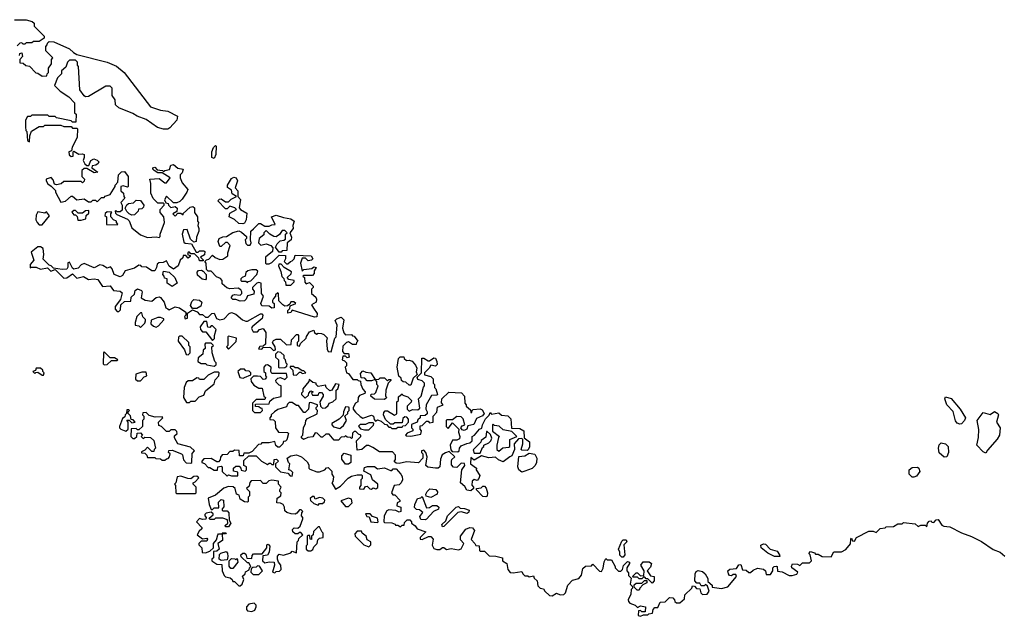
# Model space of a CAD drawing. Extents: x 2494118 to 2687960, y 757339 to 915227.
# Tile 290 of 364: x 2633200 to 2640012, y 837990 to 842120. Entities that reach past the tile are written whole.
import ezdxf

# ---------------------------------------------------------------- set-up
doc = ezdxf.new("R2010")
doc.units = 0

msp = doc.modelspace()

# ---------------------------------------------------------------- linework, layer by layer
at = {"layer": '0CON20XD'}
for points in [[(2633165, 842120), (2633245, 842120), (2633287, 842107), (2633300, 842095), (2633300, 842075), (2633370, 842005), (2633368.3, 841991.7), (2633335, 841970), (2633295, 841970), (2633285, 841960), (2633245, 841960), (2633235, 841950), (2633225, 841950), (2633215, 841960), (2633201.7, 841958.3), (2633181.7, 841938.3)], [(2633198.3, 841871.7), (2633200, 841885), (2633215, 841890), (2633220, 841865), (2633200, 841845), (2633201.7, 841821.7), (2633225, 841820), (2633241.7, 841801.7), (2633268.3, 841798.3), (2633311.7, 841751.7), (2633325, 841750), (2633355, 841730), (2633388.3, 841731.7), (2633390, 841745), (2633400, 841755), (2633400, 841785), (2633420, 841815), (2633420, 841845), (2633430, 841855), (2633380, 841905), (2633380, 841935), (2633390, 841945), (2633391.7, 841958.3), (2633405, 841970), (2633437, 841967), (2633545, 841917.5), (2633571.7, 841891.7), (2633595, 841880), (2633805, 841826.2), (2633868.8, 841798.8), (2633922.5, 841755), (2634105, 841517.5), (2634173.9, 841493.9), (2634225, 841487.5), (2634291.7, 841451.7), (2634287.5, 841425), (2634239.3, 841370.7), (2634225, 841362.5), (2634195, 841362.5), (2634153, 841373), (2634075, 841430), (2634013, 841453)], [(2634013, 841453), (2633981.7, 841471.7), (2633885, 841510), (2633861.7, 841531.7), (2633860, 841565), (2633840, 841595), (2633840, 841645), (2633825, 841660), (2633795, 841660), (2633675, 841587.5), (2633655, 841586.7), (2633645, 841592.5), (2633616.7, 841635), (2633607.5, 841795), (2633600, 841805), (2633600, 841825), (2633585, 841840), (2633545, 841840), (2633530, 841825), (2633518.3, 841791.7), (2633490, 841765), (2633490, 841745), (2633461.7, 841718.3), (2633440, 841665), (2633480, 841625), (2633540, 841585), (2633580, 841545), (2633580, 841475), (2633590, 841465), (2633588.3, 841411.7), (2633565, 841410), (2633555, 841420), (2633455, 841440), (2633445, 841450), (2633405, 841450), (2633395, 841460), (2633285, 841460), (2633275, 841450), (2633255, 841450), (2633240, 841425), (2633240, 841375), (2633243, 841353), (2633250, 841345), (2633253, 841283), (2633267.5, 841275), (2633270, 841315), (2633281.7, 841348.3), (2633335, 841380), (2633365, 841380), (2633375, 841390), (2633485, 841390), (2633505, 841380), (2633555, 841380), (2633565, 841370), (2633595, 841370), (2633600, 841365), (2633597.5, 841305), (2633563, 841237), (2633558.3, 841211.7), (2633540, 841205), (2633542.5, 841185), (2633555, 841172.5), (2633570, 841175), (2633570, 841205), (2633575, 841210), (2633608.3, 841188.3), (2633635, 841192.5), (2633645, 841187.5), (2633647, 841167), (2633640, 841145), (2633651.7, 841121.7), (2633665, 841110), (2633678.3, 841111.7), (2633692.5, 841145), (2633713, 841157), (2633737, 841147), (2633747, 841137), (2633742.5, 841125), (2633727, 841113), (2633701.7, 841108.3), (2633700, 841095), (2633740, 841065), (2633715, 841060), (2633665, 841090), (2633645, 841090), (2633630, 841075), (2633630, 841035), (2633647.5, 841015), (2633647, 841003), (2633635, 840990), (2633625, 841000), (2633505, 841000), (2633487, 840983), (2633455, 840977.5), (2633441.7, 840981.7), (2633431.7, 841011.7), (2633418.3, 841028.3), (2633383, 841017), (2633382.5, 841005), (2633393.6, 840983.6), (2633418.3, 840968.3), (2633447, 840937), (2633447.5, 840925), (2633485, 840857.5), (2633517, 840863), (2633555, 840897.5), (2633565, 840897.5), (2633595, 840873.3), (2633645, 840880), (2633675, 840860), (2633695, 840860), (2633705, 840870), (2633725, 840870), (2633735, 840860), (2633765, 840890), (2633785, 840890), (2633791.7, 840898.3), (2633825, 840910), (2633860, 840965), (2633860, 840975), (2633880, 840995), (2633882.5, 841045), (2633905, 841067.5), (2633925, 841070), (2633950, 841035), (2633950, 840965), (2633945, 840960), (2633915, 840970), (2633900, 840965), (2633900, 840935), (2633918.3, 840918.3), (2633920, 840895), (2633927.5, 840885), (2633900, 840855), (2633910, 840835), (2633908.3, 840801.7), (2633895, 840790), (2633875, 840790), (2633865, 840800), (2633860, 840795), (2633861.7, 840781.7), (2633871.7, 840771.7), (2633945, 840740), (2633956.7, 840726.7), (2633975, 840680), (2634035, 840630), (2634085, 840612.5), (2634145, 840617.5), (2634165, 840613.3), (2634171.7, 840618.3), (2634172.5, 840635), (2634202.5, 840715), (2634197.5, 840755), (2634172.5, 840785), (2634173, 840807), (2634200, 840835), (2634200, 840845), (2634195, 840850), (2634155, 840850), (2634123, 840883), (2634108.3, 840918.3), (2634107.5, 840985), (2634100, 841015), (2634165, 841020), (2634205, 840990), (2634215, 840990), (2634240, 841025), (2634185, 841060), (2634155, 841060), (2634130, 841075), (2634120, 841085), (2634120, 841095), (2634135, 841100), (2634151.7, 841081.7), (2634187, 841077), (2634195, 841070), (2634203, 841077), (2634236.7, 841083.3), (2634245, 841112.5), (2634265, 841118), (2634295, 841092.5), (2634330, 841085), (2634325, 841060), (2634310, 841045), (2634310, 841025), (2634325, 840990), (2634362.5, 840945), (2634357.5, 840925), (2634325, 840877.5), (2634308.3, 840861.7), (2634287, 840853), (2634263, 840853), (2634215, 840897.5), (2634202.5, 840872.5), (2634211.7, 840851.7), (2634228.3, 840848.3), (2634230, 840835), (2634245, 840820), (2634275, 840827.5), (2634290, 840815), (2634288.3, 840791.7), (2634260, 840775), (2634275, 840760), (2634295, 840780), (2634315, 840780), (2634330, 840770), (2634331.7, 840778.3), (2634378.3, 840821.7), (2634397.5, 840827.5), (2634408.3, 840818.3), (2634410, 840785), (2634430, 840755), (2634430, 840725), (2634437.5, 840715), (2634432.5, 840695), (2634440, 840675), (2634440, 840655), (2634422.5, 840615), (2634420, 840585), (2634405, 840580), (2634381.7, 840601.7), (2634358.3, 840668.3), (2634333.6, 840666.4), (2634323.3, 840635), (2634335, 840580), (2634345, 840572.5), (2634388.3, 840568.3), (2634421.7, 840511.7), (2634435, 840510), (2634445, 840520), (2634475, 840520), (2634480, 840515), (2634478.3, 840491.7), (2634450, 840475), (2634468.3, 840458.3), (2634468.3, 840451.7), (2634445, 840450), (2634438.3, 840468.3), (2634408.3, 840498.3), (2634385, 840500), (2634375, 840510), (2634365, 840510), (2634360, 840495), (2634378.3, 840488.3), (2634378.3, 840481.7), (2634365, 840470), (2634348.3, 840488.3), (2634331.7, 840488.3), (2634328.3, 840471.7), (2634310, 840455), (2634297.5, 840415), (2634265, 840392.5), (2634233.6, 840413.6), (2634215, 840450), (2634191.7, 840438.3), (2634163, 840437), (2634151.7, 840428.3), (2634147.5, 840405), (2634135, 840382.5), (2634115, 840382.5), (2634077, 840407), (2634045, 840410), (2634038.3, 840418.3), (2634025, 840420), (2633995, 840400), (2633929.5, 840380.5), (2633910.3, 840349.7), (2633895, 840340.8), (2633853.3, 840355), (2633840, 840395), (2633828.3, 840408.3), (2633805, 840400), (2633775, 840417.5), (2633755, 840422.5), (2633715, 840403.3), (2633645, 840433.3), (2633625, 840423.3), (2633605, 840400), (2633575, 840393.3), (2633565, 840400), (2633545, 840442.5), (2633533.3, 840436.7), (2633533, 840407), (2633525, 840393.3), (2633495, 840390), (2633435, 840400), (2633417, 840417), (2633405, 840420), (2633361.7, 840461.7), (2633367.5, 840495), (2633362.5, 840535), (2633345, 840547.5), (2633325, 840547.5), (2633278.3, 840511.7), (2633297.5, 840455), (2633272.5, 840425), (2633271.7, 840401.7), (2633282.5, 840407.5), (2633315, 840407.5), (2633345, 840392.5), (2633391.7, 840401.7), (2633415, 840380), (2633445, 840390), (2633505, 840330), (2633525, 840332.5), (2633565, 840360), (2633595, 840330), (2633641.2, 840341.2), (2633675, 840322), (2633715, 840326.7), (2633741.3, 840321.3), (2633773.9, 840273.9), (2633825, 840277.5), (2633850, 840245), (2633895, 840241.2), (2633908.3, 840228.3), (2633897, 840183), (2633860, 840135), (2633860, 840115), (2633875, 840100), (2633885, 840100), (2633898.3, 840111.7), (2633900, 840145), (2633925, 840170), (2633968.3, 840171.7), (2633971.7, 840198.3), (2633995, 840220), (2634000, 840245), (2634015, 840256), (2634042.5, 840245), (2634046.7, 840235), (2634040, 840195), (2634068.3, 840178.3), (2634115, 840172.5), (2634145, 840197.5), (2634165, 840202.5), (2634175, 840197.5), (2634200, 840165), (2634210, 840125), (2634225, 840117.5), (2634235, 840112.5), (2634275, 840133.3), (2634306.1, 840126.1), (2634350, 840095), (2634350, 840075), (2634340, 840065), (2634345, 840050), (2634360, 840055), (2634361.7, 840088.3), (2634395, 840112.5), (2634428.3, 840098.3), (2634445, 840080), (2634465, 840080), (2634485, 840060), (2634505, 840060), (2634530, 840085), (2634545, 840087.5), (2634560.7, 840050.7), (2634585, 840042.5), (2634615, 840050), (2634650, 840085), (2634665, 840092.5), (2634695, 840082.5), (2634741.7, 840041.7), (2634765, 840033.3), (2634776.1, 840033.9), (2634865, 840083.3), (2634875, 840083.3), (2634883.3, 840075), (2634878, 840052), (2634807.5, 839995), (2634803, 839983), (2634815, 839960), (2634845, 839960), (2634860, 839975), (2634885, 839982.5), (2634902.5, 839955), (2634900, 839875), (2634885, 839860), (2634861.7, 839858.3), (2634851.7, 839841.7), (2634875, 839840), (2634885, 839850), (2634925, 839852.5), (2634935, 839850), (2634955, 839830), (2634970, 839835), (2634967.5, 839855), (2634950, 839885), (2634955, 839900), (2634975, 839907.5), (2635005, 839907.5), (2635045, 839870), (2635077.5, 839872.5), (2635080, 839905), (2635115, 839940), (2635125, 839940), (2635130, 839935), (2635130, 839895), (2635120, 839885), (2635120, 839865), (2635135, 839860), (2635141.7, 839878.3), (2635182.5, 839915), (2635183.3, 839926.7), (2635205, 839960), (2635235, 839970), (2635240, 839955), (2635253, 839943), (2635265, 839950), (2635287, 839947), (2635305, 839940), (2635328.3, 839918.3), (2635322.5, 839897.5), (2635328.3, 839838.3), (2635335, 839822.5), (2635355, 839820), (2635380, 839915), (2635390, 839925), (2635396, 840005), (2635383.3, 840036.7), (2635395, 840050), (2635425, 840060), (2635441.7, 840041.7), (2635433.8, 839985), (2635441.7, 839951.7), (2635455, 839937.5), (2635495, 839940), (2635501.7, 839931.7), (2635515, 839930), (2635540, 839895), (2635530, 839885), (2635528.3, 839871.7), (2635501.7, 839871.7)], [(2634545, 841160), (2634530, 841165), (2634530, 841205), (2634540, 841235), (2634555, 841250), (2634560, 841245), (2634557, 841187), (2634545, 841160)], [(2634743, 840707), (2634715, 840710), (2634685, 840736.7), (2634650, 840755), (2634655, 840780), (2634700, 840805), (2634688.3, 840818.3), (2634655, 840830), (2634635, 840810), (2634625, 840810), (2634570, 840865), (2634581.7, 840878.3), (2634595, 840880), (2634625, 840860), (2634645, 840860), (2634663, 840877), (2634700, 840895), (2634670, 840915), (2634665, 840940), (2634638.3, 840958.3), (2634637.5, 840975), (2634665, 841020), (2634680.7, 841029.3), (2634697.5, 841025), (2634707.5, 841005), (2634690, 840955), (2634710, 840935), (2634710, 840895), (2634727.5, 840875), (2634718.3, 840818.3), (2634727, 840807), (2634771.7, 840781.7), (2634766.7, 840735), (2634755, 840712.5), (2634743, 840707)], [(2633975, 840767.5), (2633957, 840777), (2633941.7, 840791.7), (2633930, 840815), (2633941.7, 840838.3), (2633953, 840847), (2633987, 840853), (2634005, 840870), (2634035, 840867.5), (2634060, 840835), (2634057, 840823), (2634045, 840810), (2634021.7, 840808.3), (2634020, 840795), (2633995, 840770), (2633975, 840767.5)], [(2633355, 840700), (2633407, 840763), (2633385, 840790), (2633375, 840780), (2633325, 840790), (2633313, 840767), (2633312.5, 840735), (2633320, 840715), (2633335, 840700), (2633355, 840700)], [(2633601.7, 840731.7), (2633625, 840732.5), (2633658.3, 840741.7), (2633660, 840765), (2633678.3, 840781.7), (2633678.3, 840798.3), (2633655, 840797.5), (2633635, 840780), (2633605, 840780), (2633585, 840800), (2633575, 840800), (2633561.7, 840788.3), (2633575, 840770), (2633585, 840770), (2633598.3, 840758.3), (2633601.7, 840731.7)], [(2633875, 840700), (2633880, 840705), (2633870, 840715), (2633870, 840725), (2633850, 840735), (2633830, 840755), (2633830, 840775), (2633838.3, 840788.3), (2633805, 840790), (2633791.7, 840778.3), (2633790, 840765), (2633800, 840755), (2633801.7, 840701.7), (2633875, 840700)], [(2635240.7, 840060.7), (2635085, 840110), (2635076.1, 840093.9), (2635055, 840087.5), (2635054, 840106), (2635068.3, 840121.7), (2635071.7, 840138.3), (2635110, 840155), (2635097, 840167), (2635075, 840167.5), (2635068.3, 840151.7), (2635051.7, 840138.3), (2635035, 840137.5), (2635020, 840145), (2634993, 840173), (2634990, 840225), (2634985, 840230), (2634970, 840215), (2634970, 840205), (2634955, 840190), (2634950, 840175), (2634950, 840165), (2634960, 840155), (2634960, 840125), (2634945, 840123.3), (2634925, 840137.5), (2634875, 840140), (2634867.5, 840155), (2634887.5, 840205), (2634872.5, 840225), (2634870, 840295), (2634855, 840300), (2634840, 840295), (2634810, 840265), (2634810, 840255), (2634821.7, 840241.7), (2634819.3, 840220.7), (2634775, 840207.5), (2634767.5, 840185), (2634756, 840174), (2634725, 840171.2), (2634695, 840183.8), (2634674.2, 840184.2), (2634663.3, 840195), (2634675, 840212.5), (2634685, 840217.5), (2634725, 840212.5), (2634736.4, 840223.6), (2634737, 840237), (2634729.3, 840249.3), (2634711.7, 840261.7), (2634655, 840257.5), (2634633, 840263), (2634601.7, 840291.7), (2634600, 840315), (2634588.3, 840328.3), (2634560.7, 840340.7), (2634525, 840380), (2634505, 840380), (2634491.7, 840391.7), (2634490, 840435), (2634480, 840445), (2634491.7, 840458.3), (2634508.3, 840461.7), (2634535, 840490), (2634553, 840473), (2634585, 840460), (2634605, 840462.5), (2634640, 840485), (2634640, 840505), (2634657, 840557), (2634637, 840577), (2634625, 840577.5), (2634595, 840550), (2634585, 840550), (2634572.5, 840585), (2634580, 840605), (2634605, 840617.5), (2634631.7, 840618.3), (2634675, 840647.5), (2634715, 840657.5), (2634735, 840650), (2634768.3, 840618.3), (2634770, 840605), (2634760, 840595), (2634765, 840570), (2634775, 840560), (2634795, 840560), (2634802.5, 840575), (2634797.5, 840595), (2634800, 840655), (2634816.7, 840673.3), (2634855, 840710), (2634865, 840710), (2634895, 840690), (2634925, 840690), (2634945, 840700), (2634968.3, 840701.7), (2634942.5, 840755), (2634975, 840766.7), (2635025, 840750), (2635075, 840742.5), (2635100, 840725), (2635090, 840695), (2635092.5, 840675), (2635070, 840645), (2635080, 840615), (2635077.5, 840595), (2635050, 840575), (2635048.3, 840521.7), (2635015, 840520), (2635008.3, 840511.7), (2634995, 840510), (2634970, 840545), (2634981.7, 840568.3), (2635001.7, 840588.3), (2635027, 840593), (2635038.3, 840601.7), (2635040, 840635), (2635050, 840645), (2635035, 840660), (2635015, 840660), (2634996.4, 840633.6), (2634975, 840617.5), (2634958.3, 840618.3), (2634930, 840635), (2634905, 840660), (2634890, 840645), (2634888.3, 840631.7), (2634857.5, 840605), (2634852.5, 840575), (2634868.3, 840558.3), (2634905, 840567.5), (2634937.5, 840557.5), (2634951.7, 840541.7), (2634950, 840515), (2634900, 840475), (2634900, 840435), (2634905, 840430), (2634925, 840430), (2634945, 840440), (2634995, 840490), (2635038.3, 840488.3), (2635040, 840465), (2635030, 840445), (2635045, 840430), (2635055, 840430), (2635073, 840447), (2635085, 840450), (2635100, 840465), (2635105, 840490), (2635216.4, 840486.4), (2635227.5, 840465), (2635220, 840455), (2635195, 840450), (2635178.3, 840468.3), (2635155, 840470), (2635142.5, 840435), (2635155, 840380), (2635165, 840390), (2635221.7, 840398.3), (2635235, 840410), (2635250, 840405), (2635238.3, 840381.7), (2635237, 840363), (2635225, 840350), (2635165, 840350), (2635160, 840345), (2635170, 840335), (2635173, 840303), (2635181.7, 840291.7), (2635205, 840300), (2635230, 840275), (2635230, 840265), (2635220, 840255), (2635220, 840225), (2635248.3, 840198.3), (2635252.5, 840185), (2635250, 840165), (2635220, 840145), (2635233.3, 840123.3), (2635257.5, 840085), (2635255, 840063.3), (2635240.7, 840060.7)], [(2635041.7, 840281.7), (2635075, 840282.5), (2635100, 840305), (2635100, 840315), (2635062.5, 840322.5), (2635050, 840335), (2635078.3, 840361.7), (2635080, 840375), (2635030, 840405), (2635008.3, 840428.3), (2634993, 840427), (2634990, 840415), (2635007, 840377), (2635013, 840343), (2635028.3, 840328.3), (2635030, 840315), (2635040, 840305), (2635041.7, 840281.7)], [(2634255, 840274), (2634220, 840295), (2634220, 840325), (2634201.7, 840331.7), (2634200, 840345), (2634190, 840355), (2634195, 840380), (2634235, 840372.5), (2634272.5, 840335), (2634290, 840295), (2634255, 840274)], [(2634485, 840320), (2634463, 840323), (2634430.7, 840350.7), (2634428.3, 840371.7), (2634437, 840383), (2634457, 840387), (2634470, 840380), (2634490, 840355), (2634490, 840325), (2634485, 840320)], [(2634775, 840300), (2634781.7, 840308.3), (2634798.3, 840311.7), (2634840, 840355), (2634848.3, 840378.3), (2634835, 840387.5), (2634805, 840387.5), (2634778.3, 840381.7), (2634765, 840370), (2634760, 840345), (2634740, 840335), (2634730, 840325), (2634730, 840315), (2634735, 840310), (2634765, 840310), (2634775, 840300)], [(2634425, 840120), (2634395, 840120), (2634380.7, 840140.7), (2634390.3, 840169.7), (2634405, 840184), (2634445, 840178.6), (2634460, 840165), (2634453.3, 840136.7), (2634425, 840120)], [(2634035, 839990), (2634065, 840020), (2634070, 840035), (2634070, 840045), (2634053, 840063), (2634045, 840090), (2634035, 840090), (2634010, 840065), (2634000, 840025), (2634000, 840005), (2634025, 840000), (2634035, 839990)], [(2634145, 839992.5), (2634159.3, 840000.7), (2634198.3, 840041.7), (2634198.3, 840048.3), (2634175, 840057.5), (2634155, 840057.5), (2634110.7, 840039.3), (2634107.5, 840015), (2634125, 839997.5), (2634145, 839992.5)], [(2634535, 839900), (2634547, 839913), (2634546.7, 839935), (2634560, 839975), (2634535, 840000), (2634525, 840000), (2634515, 839990), (2634501.7, 839991.7), (2634495, 840030), (2634475, 840030), (2634447.5, 839995), (2634450, 839975), (2634465, 839960), (2634488.3, 839958.3), (2634535, 839900)], [(2634365, 839800), (2634380, 839815), (2634380, 839855), (2634370, 839865), (2634370, 839885), (2634325, 839930), (2634305, 839930), (2634298.3, 839921.7), (2634297.5, 839895), (2634340, 839835), (2634351.7, 839801.7), (2634365, 839800)], [(2634645, 839840), (2634698.3, 839891.7), (2634700, 839915), (2634645, 839930), (2634640, 839925), (2634640, 839865), (2634630, 839855), (2634645, 839840)], [(2634545, 839722.5), (2634558.3, 839731.7), (2634560, 839745), (2634550, 839755), (2634532.5, 839815), (2634530, 839855), (2634540, 839865), (2634525, 839880), (2634485, 839880), (2634480, 839875), (2634482.5, 839845), (2634468.3, 839831.7), (2634467.5, 839805), (2634435, 839780), (2634432.5, 839755), (2634455, 839740), (2634485, 839740), (2634495, 839730), (2634545, 839722.5)], [(2635501.7, 839871.7), (2635475, 839890), (2635460, 839885), (2635435, 839860), (2635433, 839823), (2635445, 839810), (2635475, 839810), (2635480, 839785), (2635465, 839780), (2635455, 839790), (2635435, 839790), (2635430, 839765), (2635448.3, 839758.3), (2635460, 839745), (2635460, 839725), (2635452.5, 839715), (2635460, 839675), (2635475, 839670), (2635505, 839630), (2635535, 839630), (2635541.7, 839621.7), (2635558.3, 839618.3), (2635560, 839595), (2635573, 839563), (2635590, 839545), (2635587, 839533), (2635550.7, 839519.3), (2635542.5, 839505), (2635540, 839475), (2635522.5, 839465), (2635507.5, 839435), (2635507.5, 839425), (2635523.6, 839403.6), (2635555, 839372.5), (2635575, 839362.5), (2635635, 839382.5), (2635647.5, 839375), (2635652.5, 839352.5), (2635661.7, 839341.7), (2635675, 839350), (2635701.7, 839341.7), (2635725, 839320), (2635738.3, 839318.3), (2635755, 839300), (2635765, 839300), (2635775, 839290), (2635805, 839290), (2635815, 839300), (2635845, 839300), (2635851.7, 839308.3), (2635868.3, 839311.7), (2635890, 839335), (2635890, 839355), (2635878.3, 839368.3), (2635865, 839370), (2635851.7, 839358.3), (2635845, 839330), (2635795, 839330), (2635785, 839320), (2635765, 839320), (2635731.7, 839351.7), (2635717.5, 839385), (2635718.3, 839401.7), (2635728.3, 839411.7), (2635745, 839412.5), (2635793, 839383), (2635808.3, 839391.7), (2635810, 839475), (2635820, 839485), (2635821.7, 839508.3), (2635845, 839530), (2635851.7, 839521.7), (2635885, 839510), (2635910, 839485), (2635908.3, 839471.7), (2635880, 839445), (2635880, 839425), (2635895, 839410), (2635918.3, 839421.7), (2635955, 839420), (2635968.3, 839431.7), (2635960, 839495), (2635977.5, 839515), (2635993, 839577), (2636000, 839585), (2636000, 839605), (2635985, 839620), (2635955, 839630), (2635950, 839645), (2635980, 839675), (2635983, 839777), (2635995, 839777.5), (2636025, 839757.5), (2636035, 839757.5), (2636065, 839780), (2636075.9, 839775.9), (2636086.7, 839755), (2636087.5, 839732.5), (2636077.5, 839722.5), (2636045, 839727.5), (2636033, 839707), (2636000, 839675), (2636001.7, 839661.7), (2636045, 839650), (2636060, 839635), (2636060, 839605), (2636070, 839595), (2636070, 839575), (2636080, 839565), (2636090, 839525), (2636085, 839520), (2636048.3, 839518.3), (2636012.5, 839455), (2636010, 839425), (2636020, 839405), (2636018.3, 839391.7), (2636005, 839380), (2635971.7, 839378.3), (2635970, 839365), (2635955, 839350), (2635950, 839335), (2635911.7, 839318.3), (2635910, 839295), (2635920, 839285), (2635920, 839275), (2635881.7, 839258.3), (2635870, 839245), (2635875, 839240), (2635905, 839237.5), (2635975, 839250), (2635980, 839275), (2635970, 839285), (2635971.7, 839308.3), (2635985, 839310), (2636015, 839340), (2636025, 839340), (2636035, 839330), (2636060, 839335), (2636060, 839375), (2636087, 839403), (2636091.7, 839438.3), (2636130, 839455), (2636118.3, 839468.3), (2636120, 839495), (2636168.3, 839541.7), (2636257, 839537), (2636277.5, 839515), (2636280, 839465), (2636290, 839455), (2636290, 839445), (2636318.3, 839418.3), (2636321.7, 839401.7), (2636328.3, 839401.7), (2636330, 839415), (2636338.3, 839421.7), (2636385, 839426.7), (2636399.5, 839419.5), (2636412.5, 839395), (2636402.5, 839377.5), (2636360.7, 839359.3), (2636341.2, 839318.8), (2636300.5, 839309.5), (2636293.8, 839285), (2636275, 839275.8), (2636260.3, 839280.3), (2636252.5, 839295), (2636262, 839308), (2636280, 839315), (2636267, 839357), (2636255, 839370), (2636225, 839372.5), (2636195, 839350), (2636155, 839350), (2636150, 839345), (2636150, 839305), (2636165, 839290), (2636195, 839330), (2636237.5, 839285), (2636236.7, 839265), (2636245.8, 839234.2), (2636242.5, 839217.5), (2636225, 839210), (2636195, 839210), (2636177.5, 839175), (2636182.5, 839142.5), (2636191.7, 839131.7), (2636231.7, 839128.3), (2636240, 839135), (2636242.5, 839155), (2636255, 839170), (2636293, 839187), (2636315, 839190), (2636330, 839205), (2636330, 839235), (2636346.4, 839243.6), (2636380, 839285), (2636398.3, 839291.7), (2636402.5, 839315), (2636423, 839357), (2636448.3, 839381.7), (2636455, 839400), (2636465, 839390), (2636515, 839397.5), (2636533, 839383), (2636577, 839377), (2636597, 839357), (2636601.7, 839291.7), (2636659.3, 839289.3), (2636687.5, 839275), (2636690, 839225), (2636727, 839197), (2636726.4, 839163.6), (2636718.3, 839141.7), (2636711.7, 839138.3), (2636675, 839140), (2636670, 839145), (2636680, 839185), (2636680, 839215), (2636675, 839220), (2636651.7, 839218.3), (2636620, 839185), (2636622.5, 839145), (2636605, 839100), (2636590, 839095), (2636545, 839060), (2636513, 839073), (2636491.7, 839091.7), (2636445, 839087.5), (2636395, 839100), (2636345, 839070), (2636321.7, 839088.3), (2636320, 839045), (2636360, 839015), (2636357.5, 839005), (2636382.5, 838965), (2636377, 838943), (2636365, 838930), (2636345, 838937.5), (2636330, 838925), (2636328.3, 838898.3), (2636340, 838885), (2636340, 838875), (2636321.7, 838858.3), (2636293.6, 838863.6), (2636279.3, 838889.3), (2636250, 838915), (2636260, 839005), (2636280, 839035), (2636278.3, 839048.3), (2636255, 839050), (2636225, 839020), (2636201.7, 839021.7), (2636188.3, 839038.3), (2636187.5, 839065), (2636190, 839075), (2636210, 839095), (2636171.7, 839131.7), (2636145, 839122.5), (2636123.3, 839106.7), (2636111.7, 839078.3), (2636106.2, 839023.8), (2636095, 839016.2), (2636076.1, 839016.1), (2636023, 839023), (2636010, 839035), (2636020, 839095), (2636010, 839125), (2635995, 839140), (2635980, 839135), (2635980, 839125), (2635990, 839115), (2635990, 839085), (2635958.3, 839051.7), (2635875, 839060), (2635825, 839047.5), (2635805, 839050), (2635791.7, 839061.7), (2635800, 839075), (2635800, 839105), (2635778.3, 839128.3), (2635688.3, 839128.3), (2635642.5, 839157.5), (2635615, 839172.5), (2635598.3, 839171.7), (2635566.1, 839143.9), (2635535, 839140), (2635530, 839205), (2635560, 839235), (2635560, 839245), (2635545, 839250), (2635525, 839270), (2635515, 839270), (2635501.7, 839258.3), (2635500, 839225), (2635495, 839220), (2635488.3, 839228.3), (2635465, 839230), (2635455, 839240), (2635447, 839233), (2635425, 839230), (2635405, 839210), (2635375, 839210), (2635341.7, 839251.7), (2635318.3, 839251.7), (2635295, 839230), (2635285, 839230), (2635258.3, 839258.3), (2635245, 839260), (2635228.3, 839231.7), (2635193, 839227), (2635163, 839213), (2635150, 839225), (2635150, 839235), (2635160, 839245), (2635162.5, 839295), (2635177.5, 839325), (2635180, 839345), (2635191.7, 839358.3), (2635258.3, 839391.7), (2635260, 839415), (2635250, 839425), (2635250, 839435), (2635260, 839445), (2635260, 839455), (2635215, 839470), (2635201.7, 839468.3), (2635197, 839423), (2635175, 839400), (2635165, 839400), (2635128.3, 839448.3), (2635115, 839450), (2635085, 839470), (2635065, 839470), (2635051.7, 839458.3), (2635045, 839440), (2634985, 839422.5), (2634963.6, 839406.4), (2634940, 839385), (2634940, 839375), (2634930, 839365), (2634931.7, 839351.7), (2634955, 839350), (2634968.3, 839338.3), (2634970, 839295), (2634990, 839265), (2635051.7, 839261.7), (2635060, 839255), (2635048.3, 839211.7), (2635038.3, 839201.7), (2635025, 839200), (2635020, 839185), (2634998.3, 839161.7), (2634985, 839160), (2634971.7, 839171.7), (2634965, 839200), (2634925, 839190), (2634875, 839190), (2634868.3, 839181.7), (2634851.7, 839178.3), (2634808.3, 839131.7), (2634785, 839120), (2634751.7, 839118.3), (2634745, 839100), (2634721.7, 839101.7), (2634718.3, 839138.3), (2634685, 839140), (2634675, 839130), (2634655, 839130), (2634635, 839110), (2634601.7, 839108.3), (2634588.3, 839091.7), (2634587, 839073), (2634575, 839060), (2634565, 839060), (2634525, 839082.5), (2634475, 839080), (2634460, 839065), (2634460, 839055), (2634478.3, 839048.3), (2634505, 839020), (2634515, 839020), (2634545, 839002.5), (2634568.3, 839001.7), (2634570, 839025), (2634595, 839030), (2634600, 839025), (2634601.7, 838991.7), (2634635, 838960), (2634645, 838970), (2634665, 838962.5), (2634708.3, 838961.7), (2634708.3, 838988.3), (2634680, 838995), (2634680, 839015), (2634695, 839030), (2634718.3, 839028.3), (2634730, 839015), (2634731.7, 839001.7), (2634760, 838995), (2634770, 839005), (2634770, 839025), (2634750, 839035), (2634751.7, 839068.3), (2634785, 839100), (2634835, 839100), (2634873.6, 839063.6), (2634915, 839040), (2634925, 839050), (2634935, 839050), (2634945, 839040), (2634958.3, 839041.7), (2634960, 839075), (2634977, 839077), (2634990, 839065), (2634970, 839045), (2634970, 839025), (2635005, 838990), (2635055, 838980), (2635071.7, 838961.7), (2635085, 838960), (2635090, 838985), (2635075, 839000), (2635063, 839003), (2635070, 839045), (2635060, 839055), (2635050, 839085), (2635075, 839100), (2635115, 839107.5), (2635150, 839095), (2635189.3, 839059.3), (2635199.3, 839039.3), (2635200, 839015), (2635208.3, 839008.3), (2635255, 838990), (2635275, 838990), (2635310, 839005), (2635321.7, 839018.3), (2635335, 839020), (2635360, 838995), (2635360, 838975), (2635370, 838955), (2635367, 838923), (2635360, 838915), (2635385, 838870), (2635420, 838890), (2635473, 838947), (2635495, 838960), (2635535, 838970), (2635565, 838970), (2635570, 838965), (2635570, 838945), (2635560, 838935), (2635560, 838895), (2635550, 838885), (2635551.7, 838871.7), (2635580, 838870), (2635591.7, 838888.3), (2635605, 838890), (2635621.7, 838871.7), (2635635, 838870), (2635645, 838880), (2635665, 838872.5), (2635678.3, 838881.7), (2635677.5, 838905), (2635640, 838935), (2635629.3, 838969.3), (2635580, 838995), (2635585, 839020), (2635607, 839027), (2635655, 839027.5), (2635675, 839010), (2635725, 839017.5), (2635765, 839000), (2635775, 839000), (2635785, 839010), (2635805, 839010), (2635837.5, 838975), (2635847, 838957), (2635847.5, 838935), (2635840, 838915), (2635825, 838900), (2635790, 838895), (2635772.5, 838845), (2635781.7, 838831.7), (2635795, 838830), (2635830, 838795), (2635830, 838785), (2635812.5, 838775), (2635810, 838755), (2635836.1, 838746.1), (2635837.5, 838715), (2635825, 838710), (2635801.7, 838721.7), (2635755, 838727.5), (2635740.7, 838719.3), (2635722.5, 838685), (2635720, 838645), (2635725, 838640), (2635773.6, 838636.4)], [(2633785, 839730), (2633805, 839732.5), (2633835, 839760), (2633875, 839760), (2633880, 839765), (2633855, 839780), (2633825, 839780), (2633785, 839820), (2633780, 839815), (2633778.3, 839738.3), (2633785, 839730)], [(2634995, 839710), (2635035, 839712.5), (2635048.3, 839721.7), (2635050, 839735), (2635043, 839743), (2635040, 839765), (2635030, 839775), (2635030, 839795), (2635007, 839817), (2634985, 839820), (2634970, 839805), (2634970, 839785), (2634990, 839765), (2634990, 839715), (2634995, 839710)], [(2635905, 839590), (2635895, 839590), (2635871.7, 839611.7), (2635852.5, 839612.5), (2635841.7, 839621.7), (2635838.3, 839638.3), (2635822.5, 839652.5), (2635812.5, 839715), (2635820, 839775), (2635833, 839787), (2635857, 839787), (2635860, 839775), (2635875, 839760), (2635895, 839762.5), (2635916.1, 839756.1), (2635938.8, 839728.8), (2635947, 839707), (2635943.3, 839683.3), (2635950, 839665), (2635921.7, 839638.3), (2635905, 839590)], [(2634865, 839400), (2634880, 839415), (2634878.3, 839428.3), (2634865, 839430), (2634855, 839440), (2634831.7, 839441.7), (2634831.7, 839458.3), (2634925, 839460), (2634931.7, 839478.3), (2634955, 839500), (2635008.3, 839511.7), (2635010, 839585), (2634995, 839590), (2634975, 839610), (2634972.5, 839625), (2634985, 839637.5), (2635005, 839642.5), (2635035, 839630), (2635050, 839645), (2635045, 839670), (2634945, 839670), (2634937.5, 839685), (2634940, 839715), (2634915, 839730), (2634901.7, 839728.3), (2634890, 839715), (2634890, 839685), (2634900, 839675), (2634900, 839655), (2634907.5, 839645), (2634898.3, 839631.7), (2634885, 839630), (2634865, 839650), (2634845, 839652.5), (2634818.3, 839651.7), (2634800, 839635), (2634802.5, 839615), (2634820.7, 839590.7), (2634855, 839570), (2634878.3, 839568.3), (2634890, 839515), (2634900, 839505), (2634895, 839490), (2634835, 839490), (2634810, 839465), (2634810, 839415), (2634825, 839400), (2634865, 839400)], [(2635115, 839660), (2635135, 839680), (2635145, 839680), (2635155, 839670), (2635180, 839675), (2635165, 839690), (2635155, 839690), (2635125, 839710), (2635105, 839710), (2635095, 839720), (2635071.7, 839718.3), (2635071.7, 839711.7), (2635090, 839695), (2635091.7, 839661.7), (2635115, 839660)], [(2633365, 839660), (2633370, 839675), (2633360, 839685), (2633360, 839695), (2633345, 839707.5), (2633315, 839707.5), (2633308.3, 839691.7), (2633290, 839685), (2633305, 839670), (2633311.7, 839678.3), (2633325, 839680), (2633355, 839660), (2633365, 839660)], [(2634035, 839620), (2634061.7, 839648.3), (2634080, 839655), (2634075, 839680), (2634045, 839680), (2634003, 839667), (2634001.7, 839631.7), (2634015, 839620), (2634035, 839620)], [(2634375, 839470), (2634385, 839480), (2634415, 839480), (2634441.7, 839508.3), (2634475, 839520), (2634485, 839550), (2634545, 839600), (2634553.3, 839626.7), (2634577.5, 839655), (2634580, 839675), (2634575, 839680), (2634545, 839680), (2634505, 839660), (2634475, 839630), (2634445, 839630), (2634438.3, 839638.3), (2634425, 839640), (2634395, 839620), (2634365, 839620), (2634351.7, 839608.3), (2634337.5, 839575), (2634332.5, 839505), (2634355, 839470), (2634375, 839470)], [(2634745, 839637.5), (2634755, 839642.5), (2634798.3, 839661.7), (2634800, 839675), (2634787, 839687), (2634765, 839690), (2634755, 839700), (2634728.3, 839701.7), (2634710, 839685), (2634723, 839643), (2634745, 839637.5)], [(2635725, 839490), (2635655, 839492.5), (2635630, 839515), (2635631.7, 839528.3), (2635655, 839530), (2635665, 839540), (2635680, 839585), (2635670, 839595), (2635670, 839615), (2635660, 839630), (2635635, 839620), (2635605, 839620), (2635588.3, 839638.3), (2635561.7, 839641.7), (2635558.3, 839671.7), (2635575, 839690), (2635595, 839680), (2635630, 839675), (2635660, 839630), (2635685, 839632.5), (2635695, 839640), (2635725, 839640), (2635745, 839620), (2635755, 839630), (2635768.3, 839628.3), (2635768.3, 839621.7), (2635750, 839605), (2635732.5, 839555), (2635730, 839515), (2635740, 839505), (2635725, 839490)], [(2635295, 839430), (2635315, 839432.5), (2635335, 839450), (2635340, 839465), (2635366.1, 839473.9), (2635390, 839495), (2635390, 839555), (2635400, 839565), (2635410, 839595), (2635385, 839600), (2635360, 839555), (2635345, 839550), (2635320, 839575), (2635315, 839590), (2635265, 839580), (2635250, 839595), (2635250, 839605), (2635228.3, 839608.3), (2635201.7, 839628.3), (2635200, 839615), (2635160, 839565), (2635160, 839545), (2635150, 839535), (2635150, 839525), (2635175, 839500), (2635198.3, 839521.7), (2635200, 839535), (2635215, 839550), (2635230, 839545), (2635220, 839535), (2635225, 839520), (2635265, 839520), (2635271.7, 839538.3), (2635288.3, 839538.3), (2635300, 839525), (2635300, 839515), (2635277.5, 839475), (2635280, 839445), (2635295, 839430)], [(2639705, 839320), (2639686.4, 839326.4), (2639675, 839342.5), (2639658.3, 839408.3), (2639614, 839455), (2639600, 839495), (2639605, 839510), (2639645, 839497.5), (2639707.5, 839425), (2639742.5, 839365), (2639737.5, 839345), (2639715, 839323.3), (2639705, 839320)], [(2633935, 839272.5), (2633950, 839285), (2633950, 839335), (2633941.7, 839348.3), (2633958.3, 839348.3), (2633975, 839330), (2634000, 839335), (2633985, 839350), (2633971.7, 839351.7), (2633967, 839377), (2633950, 839395), (2633950, 839405), (2633960, 839415), (2633955, 839420), (2633941.7, 839418.3), (2633940, 839395), (2633930, 839385), (2633928.3, 839371.7), (2633911.7, 839358.3), (2633890, 839305), (2633890, 839295), (2633900, 839285), (2633935, 839272.5)], [(2634385, 839050), (2634390, 839055), (2634393, 839117), (2634410, 839135), (2634381.7, 839161.7), (2634293.6, 839183.6), (2634270, 839225), (2634271.7, 839238.3), (2634290, 839255), (2634288.3, 839268.3), (2634275, 839280), (2634245, 839280), (2634235, 839270), (2634215, 839270), (2634180, 839305), (2634161.7, 839311.7), (2634160, 839335), (2634190, 839365), (2634185, 839370), (2634138.3, 839368.3), (2634095, 839380), (2634075, 839400), (2634051.7, 839398.3), (2634050, 839385), (2634060, 839375), (2634060, 839355), (2634050, 839345), (2634050, 839305), (2634025, 839280), (2634015, 839280), (2634005, 839290), (2633971.7, 839288.3), (2633970, 839235), (2633981.7, 839221.7), (2633995, 839220), (2634010, 839235), (2634011.7, 839258.3), (2634035, 839260), (2634050, 839245), (2634040, 839235), (2634055, 839220), (2634065, 839230), (2634105, 839227.5), (2634127, 839207), (2634140, 839155), (2634130, 839145), (2634128.3, 839131.7), (2634115, 839130), (2634085, 839160), (2634065, 839140), (2634041.7, 839128.3), (2634041.7, 839121.7), (2634065, 839120), (2634080, 839105), (2634085, 839090), (2634135, 839090), (2634143, 839083), (2634175, 839080), (2634185, 839070), (2634205, 839070), (2634215, 839080), (2634228.3, 839081.7), (2634237, 839093), (2634240, 839115), (2634230, 839125), (2634231.7, 839138.3), (2634255, 839140), (2634320, 839115), (2634327, 839107), (2634333.3, 839073.3), (2634351.7, 839051.7), (2634385, 839050)], [(2635415, 839290), (2635440, 839310), (2635460, 839345), (2635450, 839375), (2635470, 839395), (2635470, 839405), (2635480, 839415), (2635480, 839435), (2635475, 839437.5), (2635455, 839440), (2635440, 839405), (2635438.3, 839381.7), (2635410, 839355), (2635360, 839325), (2635360, 839315), (2635371.7, 839301.7), (2635415, 839290)], [(2639885, 839120), (2639865, 839127.5), (2639822.5, 839175), (2639833, 839227), (2639836, 839284), (2639823.6, 839346.4), (2639865, 839400), (2639915, 839387.5), (2639945, 839407.5), (2639967.5, 839395), (2639972.5, 839385), (2639957.5, 839335), (2639984, 839295), (2639978.8, 839245), (2639963, 839217), (2639895, 839140), (2639885, 839120)], [(2635615, 839280), (2635647, 839313), (2635650, 839325), (2635645, 839330), (2635615, 839330), (2635591.7, 839318.3), (2635555, 839317.5), (2635543, 839307), (2635558.3, 839288.3), (2635585, 839280), (2635615, 839280)], [(2636515, 839132.5), (2636543, 839157), (2636585, 839160), (2636590, 839165), (2636590, 839215), (2636640, 839235), (2636605, 839270), (2636545, 839280), (2636517, 839307), (2636485, 839310), (2636475, 839320), (2636470, 839315), (2636471.7, 839271.7), (2636520, 839235), (2636513, 839227), (2636500, 839175), (2636500, 839145), (2636515, 839132.5)], [(2636385, 839120), (2636401.7, 839158.3), (2636410, 839165), (2636410, 839175), (2636445, 839190), (2636460, 839205), (2636467, 839223), (2636458.3, 839248.3), (2636435, 839270), (2636430, 839270), (2636425, 839230), (2636393.6, 839206.4), (2636390, 839195), (2636338.3, 839141.7), (2636345, 839120), (2636385, 839120)], [(2639595, 839091.2), (2639562, 839122), (2639556, 839155), (2639562.1, 839177.9), (2639575, 839191.2), (2639605, 839183.8), (2639623.3, 839165), (2639626.2, 839125), (2639615, 839093.3), (2639595, 839091.2)], [(2635475, 839042.5), (2635453.6, 839043.6), (2635428.3, 839078.3), (2635428.3, 839101.7), (2635445, 839120), (2635490, 839105), (2635490, 839055), (2635475, 839042.5)], [(2636675, 838988.8), (2636653.3, 839005), (2636646.7, 839025), (2636653, 839097), (2636695, 839100), (2636725, 839120), (2636765, 839112.5), (2636778.8, 839085), (2636776.2, 839055), (2636766.7, 839035), (2636746, 839014), (2636695, 838994), (2636675, 838988.8)], [(2639385, 838952.5), (2639375, 838952.5), (2639353.3, 838975), (2639353.3, 839005), (2639375, 839020), (2639411.7, 839021.7), (2639420, 839015), (2639427, 838993), (2639405, 838960), (2639385, 838952.5)], [(2634415, 838840), (2634420, 838845), (2634420, 838885), (2634400, 838905), (2634400, 838915), (2634415, 838920), (2634438.3, 838948.3), (2634425, 838960), (2634405, 838957.5), (2634385, 838942.5), (2634363, 838943), (2634315, 838960), (2634290, 838955), (2634280, 838915), (2634270, 838905), (2634277.5, 838895), (2634280, 838845), (2634285, 838840), (2634415, 838840)], [(2634725, 838200), (2634738.3, 838211.7), (2634750, 838245), (2634741.7, 838268.3), (2634760, 838285), (2634761.7, 838298.3), (2634788.3, 838311.7), (2634790, 838325), (2634800, 838335), (2634785, 838360), (2634775, 838360), (2634731.7, 838401.7), (2634730, 838415), (2634743, 838427), (2634755, 838427.5), (2634765, 838420), (2634771.7, 838391.7), (2634805, 838390), (2634808.3, 838411.7), (2634818.3, 838421.7), (2634878.3, 838421.7), (2634910, 838465), (2634910, 838485), (2634918.3, 838488.3), (2634930, 838475), (2634926.4, 838433.6), (2634915, 838412.5), (2634881.7, 838408.3), (2634880, 838375), (2634895, 838360), (2634925, 838367.5), (2634960, 838365), (2634962.5, 838345), (2634950, 838295), (2634965, 838290), (2634975, 838300), (2634998.3, 838301.7), (2635010, 838315), (2635007.5, 838345), (2634990, 838365), (2634982.5, 838385), (2634983, 838407), (2634995, 838420), (2635025, 838412.5), (2635075, 838430), (2635085, 838440), (2635115, 838430), (2635120, 838505), (2635130, 838515), (2635131.7, 838528.3), (2635160, 838555), (2635145, 838570), (2635135, 838570), (2635125, 838560), (2635105, 838560), (2635090, 838575), (2635088.3, 838591.7), (2635098.3, 838601.7), (2635125, 838600), (2635140, 838615), (2635160, 838665), (2635160, 838675), (2635150, 838685), (2635153, 838707), (2635160, 838715), (2635147.5, 838727.5), (2635135, 838727.5), (2635117, 838703), (2635105, 838697.5), (2635078.3, 838698.3), (2635048.3, 838708.3), (2635035, 838720), (2635032.5, 838745), (2635023, 838763), (2635005, 838772.5), (2634980, 838775), (2634981.7, 838808.3), (2635007.5, 838825), (2635010, 838845), (2635000, 838855), (2635000, 838865), (2635010, 838885), (2634990, 838905), (2634990, 838925), (2634945, 838932.5), (2634923, 838927), (2634905, 838910), (2634885, 838910), (2634865, 838930), (2634801.7, 838928.3), (2634793, 838917), (2634788.3, 838891.7), (2634770, 838875), (2634790, 838855), (2634790, 838825), (2634780, 838815), (2634780, 838785), (2634775, 838780), (2634755, 838782.5), (2634725, 838800), (2634718.3, 838828.3), (2634700, 838835), (2634690, 838875), (2634677, 838887), (2634645, 838887.5), (2634613, 838877), (2634555, 838827.5), (2634503, 838807), (2634510, 838765), (2634525, 838730), (2634535, 838730), (2634545, 838740), (2634578.3, 838741.7), (2634575, 838780), (2634595, 838797.5), (2634610, 838795), (2634611.7, 838748.3), (2634600, 838735), (2634600, 838725), (2634605, 838720), (2634635, 838720), (2634647, 838707), (2634650, 838655), (2634660, 838635), (2634645, 838610), (2634625, 838610), (2634621.7, 838618.3), (2634640, 838635), (2634638.3, 838658.3), (2634605, 838670), (2634555, 838670), (2634545, 838660), (2634515, 838660), (2634511.7, 838668.3), (2634538.3, 838691.7), (2634538.3, 838698.3), (2634525, 838710), (2634490, 838705), (2634480, 838695), (2634480, 838685), (2634490, 838675), (2634488.3, 838661.7), (2634465, 838660), (2634443, 838667), (2634422.5, 838645), (2634460, 838605), (2634460, 838595), (2634440.7, 838579.3), (2634427.5, 838555), (2634465, 838527.5), (2634495, 838530), (2634500, 838525), (2634495, 838510), (2634455, 838510), (2634440, 838495), (2634440, 838485), (2634460, 838465), (2634461.7, 838431.7), (2634485, 838430), (2634515, 838440), (2634540, 838465), (2634540, 838495), (2634561.7, 838518.3), (2634570, 838555), (2634575, 838560), (2634600, 838560), (2634605, 838570), (2634628.3, 838568.3), (2634625, 838560), (2634600, 838560), (2634602.5, 838515), (2634570, 838495), (2634580, 838455), (2634565, 838440), (2634541.7, 838438.3), (2634540, 838395), (2634530, 838385), (2634530, 838375), (2634565, 838350), (2634598.3, 838348.3), (2634600, 838305), (2634613.6, 838273.6), (2634625, 838262.5), (2634657, 838257), (2634670, 838245), (2634675, 838230), (2634685, 838230), (2634715, 838200), (2634725, 838200)], [(2636045, 838812.5), (2636011.7, 838821.7), (2636010, 838835), (2636020, 838855), (2636038.3, 838871.7), (2636078.3, 838868.3), (2636091.7, 838851.7), (2636087.5, 838835), (2636045, 838812.5)], [(2636425, 838817.5), (2636405, 838820), (2636360, 838865), (2636360, 838875), (2636391.7, 838878.3), (2636405, 838890), (2636415, 838890), (2636426.7, 838876.7), (2636437.5, 838845), (2636435, 838822.5), (2636425, 838817.5)], [(2635265, 838760), (2635275, 838770), (2635295, 838770), (2635308.3, 838781.7), (2635310, 838795), (2635298.3, 838808.3), (2635275, 838812.5), (2635245, 838800), (2635238.3, 838818.3), (2635225, 838820), (2635210, 838805), (2635211.7, 838791.7), (2635235, 838770), (2635265, 838760)], [(2635475, 838750), (2635500, 838775), (2635495, 838800), (2635475, 838807.5), (2635421.7, 838788.3), (2635455, 838750), (2635475, 838750)], [(2636005, 838657.5), (2635975, 838660), (2635968.3, 838681.7), (2635988.3, 838708.3), (2635967, 838727), (2635945, 838730), (2635932.5, 838742.5), (2635933.3, 838765), (2635952.5, 838805), (2635975, 838810), (2635985, 838820), (2636015, 838740), (2636035, 838742.5), (2636055, 838757.5), (2636085, 838757.5), (2636100, 838745), (2636098.3, 838731.7), (2636063.6, 838716.4), (2636015, 838662.5), (2636005, 838657.5)], [(2635675, 838640), (2635680, 838645), (2635675, 838670), (2635641.7, 838681.7), (2635625, 838700), (2635591.7, 838698.3), (2635601.7, 838681.7), (2635618.3, 838678.3), (2635630, 838645), (2635675, 838640)], [(2636125, 838610), (2636120, 838625), (2636148.3, 838651.7), (2636160, 838685), (2636220, 838745), (2636235, 838750), (2636248.3, 838738.3), (2636276.7, 838736.7), (2636310, 838725), (2636308.3, 838711.7), (2636295, 838702.5), (2636255, 838712.5), (2636231.7, 838708.3), (2636135, 838612.5), (2636125, 838610)], [(2635773.6, 838636.4), (2635798.3, 838628.3), (2635800, 838620), (2635815, 838620), (2635835, 838610), (2635845, 838620), (2635860, 838620), (2635861.7, 838638.3), (2635881.7, 838658.3), (2635898.3, 838658.3), (2635910, 838645), (2635910, 838635), (2635936.4, 838616.4), (2635950, 838595), (2636010, 838575), (2635970, 838535), (2635970, 838525), (2635985, 838522.5), (2636028.3, 838541.7), (2636045, 838542.5), (2636060, 838525), (2636053, 838483), (2636065, 838460), (2636085, 838452.5), (2636107.5, 838452.5), (2636125, 838467.5), (2636135, 838467.5), (2636152.5, 838452.5), (2636185, 838460), (2636235, 838450), (2636253.6, 838456.4), (2636273.3, 838495), (2636249.7, 838519.7), (2636250.8, 838545), (2636286.9, 838593.1), (2636315, 838604.2), (2636332.5, 838602.5), (2636346, 838585), (2636322.5, 838522.5), (2636350, 838495), (2636355, 838480), (2636378.3, 838478.3), (2636380, 838445), (2636385, 838440), (2636415, 838440), (2636448.3, 838408.3), (2636495, 838406.7), (2636540, 838395), (2636540, 838375), (2636570, 838355), (2636577.5, 838315), (2636593, 838293), (2636615, 838290), (2636675, 838300), (2636680, 838285), (2636695, 838270), (2636715, 838270), (2636725, 838262.5), (2636755, 838270), (2636760, 838255), (2636780, 838235), (2636785, 838200), (2636800, 838185), (2636825, 838180), (2636833.6, 838163.6), (2636865, 838133.3), (2636885, 838132.5), (2636915, 838150), (2636938.3, 838138.3), (2636965, 838140), (2636977, 838153), (2636992.5, 838205), (2637025, 838240), (2637069.3, 838250.7), (2637087.5, 838275), (2637095, 838320), (2637115, 838337.5), (2637155, 838340), (2637165, 838350), (2637211.7, 838301.7), (2637225, 838300), (2637237, 838323), (2637243, 838367), (2637255, 838390), (2637265, 838380), (2637295, 838380), (2637320, 838335), (2637320, 838325), (2637343, 838303), (2637358.3, 838301.7), (2637370, 838315), (2637378.3, 838341.7), (2637405, 838370), (2637420, 838365), (2637420, 838355), (2637400, 838325), (2637400, 838305), (2637411.7, 838291.7), (2637413, 838273), (2637430, 838255), (2637422.5, 838212.5), (2637438.3, 838198.3), (2637440, 838185), (2637430, 838175), (2637427, 838143), (2637410, 838105), (2637411.7, 838091.7), (2637421.7, 838081.7), (2637458.3, 838068.3), (2637475, 838050), (2637495, 838062.5), (2637530, 838055), (2637528.3, 838021.7), (2637505, 838020), (2637495, 838030), (2637481.7, 838028.3), (2637480, 837995), (2637495, 837990), (2637515, 838000), (2637545, 838000), (2637552.5, 838007.5), (2637578.3, 838011.7), (2637581.7, 838038.3), (2637595, 838050), (2637615, 838050), (2637631.7, 838088.3), (2637665, 838090), (2637695, 838120), (2637718.3, 838118.3), (2637730, 838105), (2637731.7, 838091.7), (2637743, 838083), (2637767, 838083), (2637798.3, 838111.7), (2637801.7, 838138.3), (2637850, 838185), (2637855, 838200), (2637868.3, 838198.3), (2637882.5, 838182.5), (2637905, 838180), (2637913.3, 838153.3), (2637925, 838140), (2637956.4, 838143.6), (2637970, 838165), (2637958.3, 838198.3), (2637945, 838210), (2637935, 838200), (2637915, 838200), (2637905, 838220), (2637885, 838220), (2637870, 838235), (2637872.5, 838285), (2637880.7, 838299.3), (2637895, 838307.5), (2637925, 838300), (2637943, 838283), (2637961.7, 838251.7), (2637961.7, 838231.7), (2637990, 838205), (2637991.7, 838191.7), (2638055, 838182.5), (2638100, 838195), (2638160, 838265), (2638155, 838280), (2638135, 838280), (2638125, 838270), (2638111.7, 838271.7), (2638103, 838283), (2638100, 838305), (2638113, 838317), (2638158.3, 838321.7), (2638175, 838347.5), (2638188.3, 838348.3), (2638201.7, 838311.7), (2638225, 838310), (2638245, 838292.5), (2638257, 838293), (2638275, 838310), (2638305, 838322.5), (2638347, 838317), (2638360, 838305), (2638365, 838280), (2638395, 838280), (2638410, 838305), (2638410, 838325), (2638420, 838335), (2638435, 838337.5), (2638440, 838335), (2638443, 838303), (2638475, 838297.5), (2638523.6, 838273.6), (2638545, 838273.3), (2638577.5, 838282.5), (2638582.5, 838295), (2638541.2, 838325), (2638538.8, 838335), (2638547.5, 838352.5), (2638581.7, 838351.7), (2638597.5, 838342.5), (2638615, 838360), (2638655, 838360), (2638665, 838360), (2638677.5, 838375), (2638670, 838415), (2638660, 838425), (2638671.7, 838438.3), (2638698.3, 838428.3), (2638705, 838420), (2638725, 838420), (2638753, 838403), (2638815, 838402.5), (2638833.3, 838436.7), (2638885, 838437.5), (2638916.4, 838453.6), (2638948.3, 838491.7), (2638950, 838525), (2638955, 838530), (2638961.7, 838511.7), (2638975, 838510), (2638990, 838535), (2639075, 838580), (2639105, 838580), (2639125, 838570), (2639153, 838597), (2639187, 838603), (2639195, 838610), (2639245, 838612.5), (2639275, 838630), (2639305, 838630), (2639315, 838640), (2639395, 838630), (2639415, 838612.5), (2639435, 838620), (2639465, 838620), (2639475, 838610), (2639480, 838635), (2639491.7, 838648.3), (2639505, 838650), (2639511.7, 838641.7), (2639525, 838640), (2639541.7, 838658.3), (2639555, 838660), (2639580.7, 838620.7), (2639593, 838613), (2639635, 838610), (2639715, 838567.5), (2639785, 838543.3), (2639855, 838507.5), (2639935, 838453.3), (2639983.6, 838433.6), (2640015, 838406.7)], [(2635215, 838442.5), (2635228.3, 838451.7), (2635235, 838470), (2635257, 838493), (2635261.7, 838518.3), (2635275, 838530), (2635300, 838535), (2635300, 838565), (2635291.7, 838571.7), (2635275, 838610), (2635265, 838610), (2635233, 838577), (2635230, 838555), (2635220, 838545), (2635218.3, 838521.7), (2635210, 838525), (2635208.3, 838548.3), (2635195, 838550), (2635190, 838545), (2635190, 838485), (2635183, 838477), (2635182.5, 838455), (2635195, 838442.5), (2635215, 838442.5)], [(2635615, 838470), (2635630, 838485), (2635630, 838505), (2635605, 838520), (2635597.5, 838545), (2635570, 838565), (2635565, 838580), (2635535, 838580), (2635518.3, 838561.7), (2635520, 838545), (2635580, 838485), (2635615, 838470)], [(2637375, 838400), (2637365, 838400), (2637353, 838413), (2637352.5, 838435), (2637342.5, 838455), (2637365, 838510), (2637375, 838520), (2637395, 838520), (2637400, 838505), (2637380, 838485), (2637387.5, 838415), (2637375, 838400)], [(2638423.2, 838403.2), (2638375, 838426), (2638330.8, 838465), (2638328, 838482), (2638345, 838490.8), (2638358.8, 838488.8), (2638392.5, 838455), (2638440.7, 838440.7), (2638457.5, 838415), (2638460, 838405), (2638455, 838403.3), (2638423.2, 838403.2)], [(2634595, 838377.5), (2634580, 838385), (2634581.7, 838418.3), (2634592.5, 838427.5), (2634628.3, 838438.3), (2634637, 838427), (2634640, 838405), (2634635, 838380), (2634595, 838377.5)], [(2634675, 838320), (2634661.7, 838321.7), (2634648.3, 838338.3), (2634650, 838375), (2634665, 838390), (2634687.5, 838387.5), (2634695, 838380), (2634705, 838390), (2634710, 838365), (2634675, 838320)], [(2637575, 838220), (2637545, 838250), (2637535, 838250), (2637525, 838260), (2637515, 838260), (2637505, 838250), (2637485, 838250), (2637475, 838260), (2637445, 838260), (2637440, 838265), (2637465, 838290), (2637475, 838290), (2637495, 838270), (2637518.3, 838271.7), (2637520, 838305), (2637497.5, 838345), (2637513, 838367), (2637555, 838367.5), (2637570, 838355), (2637565, 838330), (2637540, 838305), (2637565, 838270), (2637590, 838265), (2637590, 838235), (2637575, 838220)], [(2634855, 838280), (2634880, 838305), (2634858.3, 838338.3), (2634845, 838340), (2634835, 838330), (2634812.5, 838327.5), (2634801.7, 838318.3), (2634800, 838295), (2634815, 838280), (2634855, 838280)], [(2637485, 838170), (2637471.7, 838171.7), (2637451.7, 838191.7), (2637451.7, 838208.3), (2637465, 838220), (2637505, 838220), (2637521.7, 838238.3), (2637538.3, 838238.3), (2637538.3, 838221.7), (2637511.7, 838208.3), (2637490, 838185), (2637485, 838170)], [(2634805, 838023.3), (2634826.4, 838033.6), (2634836.7, 838055), (2634837, 838067), (2634821.7, 838081.7), (2634785, 838073.3), (2634770, 838055), (2634768.3, 838038.3), (2634777, 838027), (2634805, 838023.3)]]:
    msp.add_lwpolyline(points, dxfattribs=at)

doc.saveas('drawing.dxf')
